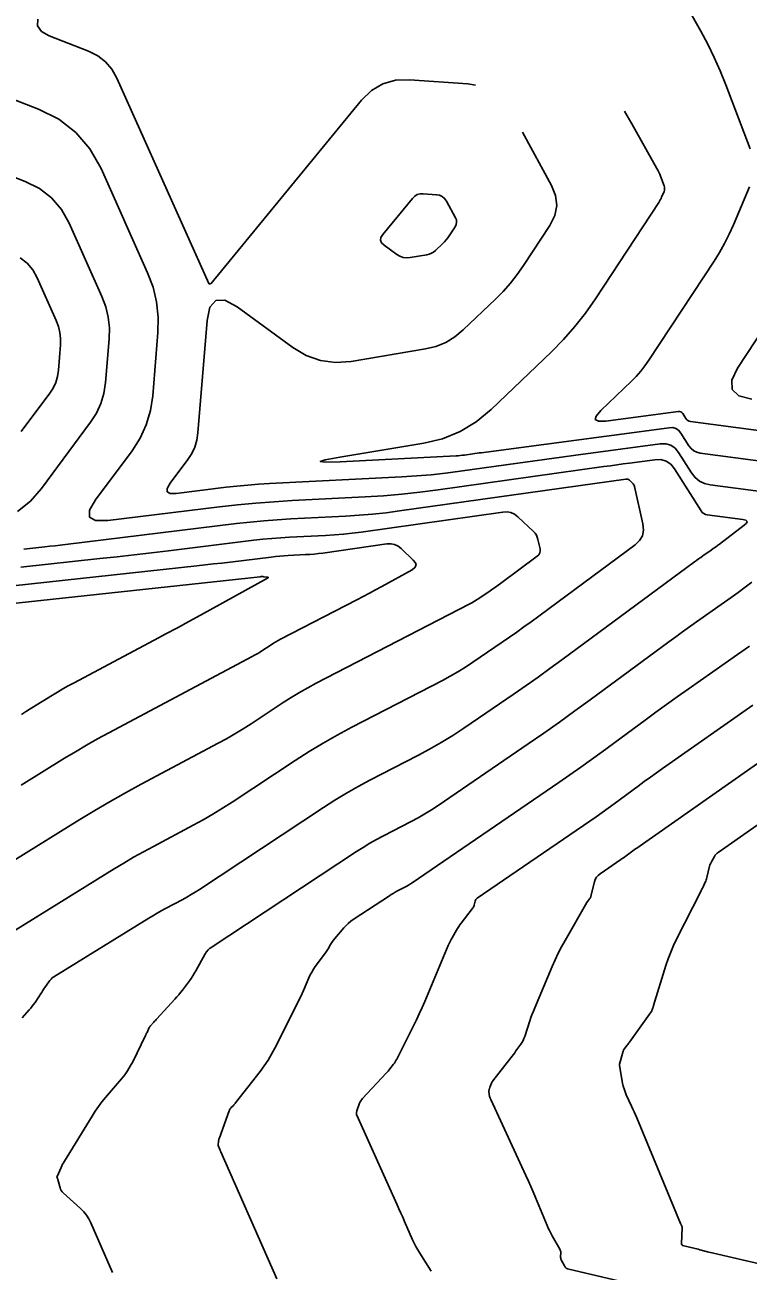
# Model space of a CAD drawing. Extents: x 1354696 to 1366163, y 660729 to 670380.
# Drawn here: x 1363036 to 1363082.8, y 664945.3 to 665026 of the extents above; entities that cross this region are included whole.
import ezdxf

# ---------------------------------------------------------------- set-up
doc = ezdxf.new("R2010")
doc.units = 0
doc.layers.add('R_Contours', color=7, linetype='Continuous')

msp = doc.modelspace()

# ---------------------------------------------------------------- linework, layer by layer
at = {"layer": 'R_Contours'}
for points in [[(1363082.899, 665017.945), (1363081.327, 665022.095), (1363080.97, 665022.987), (1363080.58, 665023.863), (1363080.158, 665024.724), (1363079.703, 665025.57), (1363076.426, 665031.395)], [(1363036.786, 665026.342), (1363036.774, 665025.903), (1363037.022, 665025.541), (1363037.529, 665025.255), (1363040.076, 665024.264), (1363040.668, 665023.97), (1363041.17, 665023.581), (1363041.584, 665023.098), (1363041.908, 665022.522), (1363047.867, 665009.214), (1363047.872, 665009.205), (1363047.88, 665009.198), (1363047.889, 665009.193), (1363047.899, 665009.191), (1363047.946, 665009.187), (1363047.957, 665009.187), (1363047.968, 665009.19), (1363047.977, 665009.195), (1363047.985, 665009.203), (1363057.752, 665021.093), (1363058.397, 665021.725), (1363059.128, 665022.158), (1363059.945, 665022.39), (1363060.848, 665022.421), (1363064.632, 665022.147), (1363065.123, 665022.056)], [(1363028.494, 665023.753), (1363036.842, 665020.506), (1363038.148, 665019.856), (1363039.257, 665018.998), (1363040.169, 665017.933), (1363040.884, 665016.661), (1363043.901, 665009.922), (1363044.254, 665008.986), (1363044.482, 665008.028), (1363044.586, 665007.049), (1363044.565, 665006.049), (1363044.232, 665001.953), (1363044.088, 665000.992), (1363043.816, 665000.079), (1363043.418, 664999.214), (1363042.892, 664998.396), (1363040.535, 664995.223), (1363040.142, 664994.544), (1363040.142, 664994.093), (1363040.534, 664993.87), (1363041.319, 664993.875), (1363048.549, 664994.755), (1363049.725, 664994.887), (1363050.902, 664994.999), (1363052.082, 664995.09), (1363053.263, 664995.161), (1363057.993, 664995.402), (1363059.174, 664995.475), (1363060.352, 664995.575), (1363061.528, 664995.701), (1363062.702, 664995.853), (1363073.441, 664997.366), (1363073.853, 664997.423), (1363074.265, 664997.48), (1363074.677, 664997.536), (1363075.089, 664997.592), (1363076.737, 664997.811), (1363077.125, 664997.815), (1363077.466, 664997.718), (1363077.76, 664997.519), (1363078.006, 664997.219), (1363079.728, 664994.501), (1363079.806, 664994.402), (1363079.899, 664994.326), (1363080.007, 664994.273), (1363080.13, 664994.244), (1363082.423, 664993.939), (1363082.618, 664993.891), (1363082.699, 664993.813), (1363082.667, 664993.704), (1363082.521, 664993.566), (1363080.917, 664992.352), (1363080.784, 664992.252), (1363080.651, 664992.154), (1363080.516, 664992.057), (1363080.381, 664991.961), (1363079.838, 664991.581), (1363079.703, 664991.485), (1363079.568, 664991.388), (1363079.433, 664991.291), (1363079.3, 664991.193), (1363070.705, 664984.843), (1363069.942, 664984.285), (1363069.174, 664983.733), (1363068.4, 664983.189), (1363067.622, 664982.652), (1363064.374, 664980.432), (1363063.649, 664979.953), (1363062.909, 664979.496), (1363062.156, 664979.061), (1363061.389, 664978.65), (1363058.295, 664977.051), (1363057.528, 664976.641), (1363056.772, 664976.211), (1363056.028, 664975.762), (1363055.295, 664975.292), (1363047.252, 664969.981), (1363046.988, 664969.811), (1363046.72, 664969.647), (1363046.448, 664969.49), (1363046.172, 664969.339), (1363045.062, 664968.748), (1363044.786, 664968.599), (1363044.513, 664968.444), (1363044.241, 664968.285), (1363043.973, 664968.122), (1363037.822, 664964.314), (1363037.73, 664964.251), (1363037.647, 664964.179), (1363037.571, 664964.098), (1363037.504, 664964.009), (1363037.253, 664963.634), (1363037.19, 664963.541), (1363037.127, 664963.447), (1363037.065, 664963.353), (1363037.003, 664963.259), (1363036.612, 664962.668), (1363036.524, 664962.54), (1363036.431, 664962.416), (1363036.333, 664962.295), (1363036.23, 664962.179), (1363035.773, 664961.68)], [(1363093.722, 664996.369), (1363079.677, 664998.235), (1363079.449, 664998.289), (1363079.248, 664998.387), (1363079.075, 664998.528), (1363078.931, 664998.712), (1363078.408, 664999.538), (1363078.263, 664999.714), (1363078.09, 664999.831), (1363077.89, 664999.889), (1363077.662, 664999.886), (1363065.498, 664998.266), (1363065.362, 664998.248), (1363065.227, 664998.229), (1363065.091, 664998.21), (1363064.955, 664998.191), (1363064.411, 664998.115), (1363064.275, 664998.097), (1363064.139, 664998.083), (1363064.002, 664998.071), (1363063.866, 664998.063), (1363056.372, 664997.681), (1363055.399, 664997.65), (1363055.07, 664997.688), (1363055.383, 664997.796), (1363056.34, 664997.974), (1363061.777, 664998.878), (1363062.992, 664999.172), (1363064.123, 664999.633), (1363065.17, 665000.262), (1363066.132, 665001.06), (1363070.035, 665004.8), (1363070.82, 665005.596), (1363071.557, 665006.431), (1363072.245, 665007.307), (1363072.884, 665008.223), (1363076.987, 665014.464), (1363077.04, 665014.548), (1363077.088, 665014.634), (1363077.133, 665014.722), (1363077.173, 665014.812), (1363077.327, 665015.177), (1363077.356, 665015.269), (1363077.367, 665015.361), (1363077.359, 665015.453), (1363077.333, 665015.545), (1363077.1, 665016.162), (1363077.047, 665016.295), (1363076.989, 665016.425), (1363076.926, 665016.553), (1363076.858, 665016.679), (1363075.242, 665019.552), (1363074.951, 665020.073), (1363074.777, 665020.384)], [(1363068.159, 665019.02), (1363070.043, 665015.574), (1363070.309, 665014.914), (1363070.38, 665014.263), (1363070.256, 665013.62), (1363069.938, 665012.984), (1363068.236, 665010.395), (1363067.826, 665009.808), (1363067.385, 665009.246), (1363066.912, 665008.71), (1363066.409, 665008.2), (1363064.333, 665006.211), (1363063.791, 665005.761), (1363063.2, 665005.406), (1363062.563, 665005.146), (1363061.878, 665004.981), (1363057.067, 665004.18), (1363056.052, 665004.107), (1363055.085, 665004.232), (1363054.164, 665004.555), (1363053.291, 665005.077), (1363049.692, 665007.708), (1363048.908, 665008.137), (1363048.323, 665008.131), (1363047.936, 665007.692), (1363047.748, 665006.819), (1363047.155, 664999.541), (1363047.085, 664999.076), (1363046.954, 664998.634), (1363046.761, 664998.215), (1363046.507, 664997.819), (1363045.366, 664996.283), (1363045.175, 664995.954), (1363045.175, 664995.736), (1363045.365, 664995.628), (1363045.745, 664995.631), (1363048.986, 664996.025), (1363049.685, 664996.104), (1363050.385, 664996.17), (1363051.086, 664996.225), (1363051.788, 664996.266), (1363060.358, 664996.703), (1363061.302, 664996.762), (1363062.244, 664996.841), (1363063.185, 664996.942), (1363064.123, 664997.063), (1363067.871, 664997.592), (1363068.809, 664997.723), (1363069.746, 664997.852), (1363070.684, 664997.98), (1363071.622, 664998.106), (1363077.077, 664998.832), (1363077.443, 664998.836), (1363077.764, 664998.745), (1363078.041, 664998.557), (1363078.273, 664998.274), (1363079.111, 664996.951), (1363079.343, 664996.655), (1363079.62, 664996.429), (1363079.941, 664996.272), (1363080.307, 664996.186), (1363088.027, 664995.16)], [(1363035.48, 664994.466), (1363036.31, 664995.129), (1363037.035, 664995.953), (1363040.213, 665000.232), (1363040.593, 665000.823), (1363040.881, 665001.448), (1363041.077, 665002.108), (1363041.181, 665002.802), (1363041.413, 665005.649), (1363041.427, 665006.353), (1363041.354, 665007.042), (1363041.193, 665007.716), (1363040.945, 665008.375), (1363038.821, 665013.119), (1363038.318, 665014.015), (1363037.676, 665014.764), (1363036.895, 665015.368), (1363035.976, 665015.826), (1363030.993, 665017.764)], [(1363092.239, 664998.531), (1363079.047, 665000.284), (1363078.956, 665000.306), (1363078.876, 665000.344), (1363078.808, 665000.4), (1363078.75, 665000.474), (1363078.542, 665000.802), (1363078.485, 665000.872), (1363078.416, 665000.918), (1363078.337, 665000.941), (1363078.246, 665000.94), (1363073.563, 665000.316), (1363073.092, 665000.298), (1363072.881, 665000.406), (1363072.929, 665000.637), (1363073.237, 665000.994), (1363075.217, 665002.892), (1363075.529, 665003.207), (1363075.822, 665003.539), (1363076.095, 665003.887), (1363076.349, 665004.251), (1363080.571, 665010.672), (1363080.923, 665011.236), (1363081.249, 665011.815), (1363081.548, 665012.407), (1363081.82, 665013.014), (1363082.854, 665015.471)], [(1363035.642, 665010.881), (1363036.095, 665010.531), (1363036.467, 665010.097), (1363036.758, 665009.578), (1363037.989, 665006.829), (1363038.133, 665006.447), (1363038.226, 665006.056), (1363038.269, 665005.657), (1363038.26, 665005.249), (1363038.126, 665003.599), (1363038.066, 665003.197), (1363037.952, 665002.815), (1363037.785, 665002.452), (1363037.565, 665002.11), (1363035.724, 664999.631)], [(1363084.368, 665007.206), (1363082.085, 665003.734), (1363081.714, 665002.957), (1363081.744, 665002.363), (1363082.173, 665001.952), (1363083.003, 665001.724)], [(1363031.761, 664965.138), (1363041.737, 664971.314), (1363042.362, 664971.694), (1363042.993, 664972.063), (1363043.63, 664972.422), (1363044.273, 664972.771), (1363046.856, 664974.146), (1363047.497, 664974.497), (1363048.13, 664974.863), (1363048.753, 664975.244), (1363049.368, 664975.639), (1363053.458, 664978.34), (1363054.35, 664978.912), (1363055.257, 664979.46), (1363056.178, 664979.983), (1363057.113, 664980.483), (1363062.985, 664983.518), (1363063.491, 664983.789), (1363063.988, 664984.076), (1363064.475, 664984.377), (1363064.954, 664984.694), (1363066.852, 664985.991), (1363067.325, 664986.317), (1363067.795, 664986.648), (1363068.262, 664986.983), (1363068.725, 664987.322), (1363075.451, 664992.291), (1363075.745, 664992.57), (1363075.927, 664992.891), (1363075.998, 664993.252), (1363075.958, 664993.656), (1363075.412, 664996.068), (1363075.393, 664996.131), (1363075.365, 664996.19), (1363075.329, 664996.244), (1363075.284, 664996.293), (1363075.087, 664996.48), (1363075.035, 664996.519), (1363074.979, 664996.545), (1363074.918, 664996.557), (1363074.853, 664996.554), (1363060.214, 664994.492), (1363059.339, 664994.378), (1363058.462, 664994.284), (1363057.584, 664994.21), (1363056.703, 664994.155), (1363053.178, 664993.976), (1363052.297, 664993.923), (1363051.418, 664993.855), (1363050.54, 664993.772), (1363049.663, 664993.673), (1363038.583, 664992.325), (1363038.248, 664992.285), (1363037.912, 664992.245), (1363037.576, 664992.207), (1363037.24, 664992.17), (1363035.896, 664992.025)], [(1363035.69, 664990.853), (1363040.814, 664991.408), (1363041.926, 664991.531), (1363043.039, 664991.657), (1363044.151, 664991.787), (1363045.263, 664991.92), (1363050.778, 664992.591), (1363051.355, 664992.656), (1363051.934, 664992.711), (1363052.513, 664992.756), (1363053.092, 664992.791), (1363055.414, 664992.909), (1363055.994, 664992.945), (1363056.572, 664992.994), (1363057.149, 664993.056), (1363057.726, 664993.13), (1363066.893, 664994.422), (1363067.165, 664994.432), (1363067.417, 664994.384), (1363067.651, 664994.277), (1363067.866, 664994.112), (1363068.878, 664993.155), (1363068.981, 664993.044), (1363069.063, 664992.922), (1363069.126, 664992.788), (1363069.17, 664992.644), (1363069.306, 664992.043), (1363069.32, 664991.9), (1363069.295, 664991.772), (1363069.23, 664991.659), (1363069.126, 664991.56), (1363066.746, 664989.801), (1363066.581, 664989.681), (1363066.416, 664989.562), (1363066.25, 664989.445), (1363066.082, 664989.33), (1363065.411, 664988.871), (1363065.241, 664988.758), (1363065.068, 664988.652), (1363064.892, 664988.55), (1363064.713, 664988.454), (1363054.81, 664983.336), (1363054.263, 664983.044), (1363053.725, 664982.737), (1363053.195, 664982.417), (1363052.673, 664982.082), (1363050.603, 664980.715), (1363050.082, 664980.38), (1363049.553, 664980.057), (1363049.016, 664979.747), (1363048.473, 664979.449), (1363043.483, 664976.794), (1363042.474, 664976.246), (1363041.474, 664975.682), (1363040.483, 664975.102), (1363039.502, 664974.506), (1363033.966, 664971.079)], [(1363033.003, 664989.412), (1363047.096, 664990.94), (1363047.631, 664990.999), (1363048.167, 664991.06), (1363048.702, 664991.122), (1363049.238, 664991.187), (1363051.893, 664991.51), (1363052.171, 664991.541), (1363052.449, 664991.567), (1363052.728, 664991.589), (1363053.007, 664991.606), (1363054.125, 664991.663), (1363054.404, 664991.68), (1363054.682, 664991.704), (1363054.96, 664991.733), (1363055.237, 664991.769), (1363059.386, 664992.354), (1363059.645, 664992.364), (1363059.886, 664992.318), (1363060.109, 664992.216), (1363060.314, 664992.058), (1363061.099, 664991.316), (1363061.241, 664991.138), (1363061.275, 664990.973), (1363061.201, 664990.822), (1363061.018, 664990.684), (1363059.064, 664989.606), (1363058.659, 664989.384), (1363058.253, 664989.165), (1363057.844, 664988.949), (1363057.435, 664988.735), (1363052.508, 664986.188), (1363052.349, 664986.104), (1363052.193, 664986.015), (1363052.039, 664985.922), (1363051.888, 664985.825), (1363051.288, 664985.429), (1363051.137, 664985.332), (1363050.984, 664985.238), (1363050.828, 664985.148), (1363050.671, 664985.062), (1363041.388, 664980.122), (1363040.662, 664979.728), (1363039.942, 664979.322), (1363039.23, 664978.905), (1363038.523, 664978.476), (1363035.712, 664976.735)], [(1363030.174, 664987.956), (1363051.19, 664990.235), (1363051.248, 664990.239), (1363051.305, 664990.241), (1363051.363, 664990.239), (1363051.42, 664990.235), (1363051.65, 664990.209), (1363051.694, 664990.2), (1363051.711, 664990.186), (1363051.701, 664990.166), (1363051.664, 664990.141), (1363047.313, 664987.746), (1363046.571, 664987.338), (1363045.827, 664986.934), (1363045.081, 664986.532), (1363044.334, 664986.133), (1363039.098, 664983.346), (1363038.752, 664983.159), (1363038.409, 664982.965), (1363038.07, 664982.767), (1363037.734, 664982.562), (1363036.395, 664981.734), (1363036.062, 664981.525), (1363035.73, 664981.313)], [(1363083.017, 664989.878), (1363082.576, 664989.548), (1363082.132, 664989.221), (1363081.684, 664988.898), (1363081.234, 664988.579), (1363079.428, 664987.312), (1363078.977, 664986.994), (1363078.529, 664986.673), (1363078.082, 664986.35), (1363077.637, 664986.023), (1363072.556, 664982.269), (1363071.558, 664981.539), (1363070.553, 664980.818), (1363069.542, 664980.106), (1363068.524, 664979.403), (1363062.704, 664975.426), (1363062.281, 664975.147), (1363061.851, 664974.881), (1363061.413, 664974.628), (1363060.968, 664974.389), (1363059.168, 664973.459), (1363058.722, 664973.221), (1363058.282, 664972.971), (1363057.849, 664972.709), (1363057.423, 664972.436), (1363047.944, 664966.177), (1363047.911, 664966.153), (1363047.88, 664966.128), (1363047.851, 664966.1), (1363047.824, 664966.069), (1363047.72, 664965.944), (1363047.694, 664965.913), (1363047.671, 664965.88), (1363047.649, 664965.846), (1363047.628, 664965.811), (1363047.014, 664964.708), (1363046.919, 664964.544), (1363046.819, 664964.384), (1363046.714, 664964.226), (1363046.603, 664964.073), (1363046.148, 664963.465), (1363046.033, 664963.315), (1363045.914, 664963.168), (1363045.791, 664963.023), (1363045.665, 664962.882), (1363044.502, 664961.613), (1363044.451, 664961.557), (1363044.4, 664961.5), (1363044.35, 664961.444), (1363044.299, 664961.387), (1363044.076, 664961.134), (1363044.039, 664961.089), (1363044.007, 664961.042), (1363043.978, 664960.992), (1363043.953, 664960.94), (1363043.861, 664960.727), (1363043.838, 664960.674), (1363043.814, 664960.621), (1363043.789, 664960.568), (1363043.764, 664960.516), (1363042.934, 664958.824), (1363042.778, 664958.53), (1363042.605, 664958.248), (1363042.415, 664957.977), (1363042.207, 664957.717), (1363041.183, 664956.515), (1363040.947, 664956.226), (1363040.721, 664955.928), (1363040.508, 664955.622), (1363040.307, 664955.307), (1363038.511, 664952.38), (1363038.454, 664952.283), (1363038.399, 664952.184), (1363038.348, 664952.083), (1363038.3, 664951.981), (1363038.036, 664951.392), (1363038.031, 664951.377), (1363038.029, 664951.362), (1363038.031, 664951.347), (1363038.036, 664951.332), (1363038.064, 664951.272), (1363038.07, 664951.256), (1363038.076, 664951.241), (1363038.082, 664951.225), (1363038.086, 664951.209), (1363038.237, 664950.66), (1363038.269, 664950.567), (1363038.314, 664950.481), (1363038.37, 664950.403), (1363038.439, 664950.332), (1363039.566, 664949.315), (1363039.766, 664949.114), (1363039.942, 664948.896), (1363040.093, 664948.659), (1363040.219, 664948.405), (1363041.621, 664945.179)], [(1363052.275, 664944.776), (1363048.641, 664952.995), (1363048.623, 664953.034), (1363048.606, 664953.074), (1363048.588, 664953.113), (1363048.57, 664953.153), (1363048.46, 664953.399), (1363048.459, 664953.402), (1363048.459, 664953.406), (1363048.496, 664953.706), (1363048.504, 664953.756), (1363048.515, 664953.805), (1363048.528, 664953.854), (1363048.544, 664953.902), (1363049.181, 664955.647), (1363049.202, 664955.698), (1363049.229, 664955.746), (1363049.26, 664955.792), (1363049.296, 664955.834), (1363049.449, 664955.998), (1363049.486, 664956.039), (1363049.523, 664956.082), (1363049.559, 664956.125), (1363049.594, 664956.168), (1363051.184, 664958.203), (1363051.451, 664958.562), (1363051.699, 664958.934), (1363051.929, 664959.317), (1363052.139, 664959.713), (1363053.618, 664962.658), (1363053.714, 664962.853), (1363053.808, 664963.05), (1363053.898, 664963.248), (1363053.986, 664963.448), (1363054.337, 664964.262), (1363054.425, 664964.452), (1363054.525, 664964.636), (1363054.635, 664964.814), (1363054.756, 664964.986), (1363055.418, 664965.872), (1363055.464, 664965.935), (1363055.508, 664966.001), (1363055.55, 664966.067), (1363055.589, 664966.135), (1363055.742, 664966.41), (1363055.782, 664966.478), (1363055.824, 664966.543), (1363055.87, 664966.607), (1363055.919, 664966.668), (1363056.609, 664967.495), (1363056.746, 664967.648), (1363056.892, 664967.789), (1363057.049, 664967.919), (1363057.216, 664968.038), (1363059.551, 664969.58), (1363059.671, 664969.657), (1363059.792, 664969.73), (1363059.916, 664969.8), (1363060.041, 664969.867), (1363060.546, 664970.128), (1363060.671, 664970.195), (1363060.794, 664970.266), (1363060.914, 664970.341), (1363061.033, 664970.419), (1363070.529, 664976.909), (1363071.237, 664977.397), (1363071.94, 664977.892), (1363072.639, 664978.393), (1363073.333, 664978.901), (1363076.1, 664980.945), (1363076.793, 664981.454), (1363077.489, 664981.959), (1363078.188, 664982.459), (1363078.891, 664982.955), (1363082.088, 664985.197), (1363082.853, 664985.739)], [(1363062.254, 664945.262), (1363061.511, 664946.44), (1363061.385, 664946.649), (1363061.267, 664946.862), (1363061.156, 664947.079), (1363061.053, 664947.301), (1363060.53, 664948.483), (1363060.41, 664948.755), (1363060.29, 664949.026), (1363060.169, 664949.297), (1363060.048, 664949.568), (1363057.429, 664955.42), (1363057.423, 664955.438), (1363057.419, 664955.455), (1363057.417, 664955.473), (1363057.418, 664955.491), (1363057.428, 664955.565), (1363057.43, 664955.583), (1363057.434, 664955.601), (1363057.439, 664955.619), (1363057.445, 664955.637), (1363057.626, 664956.134), (1363057.663, 664956.22), (1363057.707, 664956.301), (1363057.759, 664956.377), (1363057.82, 664956.449), (1363059.342, 664958.081), (1363059.406, 664958.151), (1363059.468, 664958.222), (1363059.529, 664958.294), (1363059.588, 664958.368), (1363059.821, 664958.666), (1363059.877, 664958.742), (1363059.929, 664958.82), (1363059.978, 664958.901), (1363060.022, 664958.984), (1363061.11, 664961.151), (1363061.302, 664961.542), (1363061.487, 664961.936), (1363061.666, 664962.333), (1363061.839, 664962.733), (1363063.363, 664966.355), (1363063.42, 664966.483), (1363063.48, 664966.61), (1363063.544, 664966.735), (1363063.612, 664966.857), (1363063.892, 664967.345), (1363063.964, 664967.465), (1363064.04, 664967.583), (1363064.12, 664967.698), (1363064.204, 664967.81), (1363064.918, 664968.733), (1363064.956, 664968.787), (1363064.987, 664968.844), (1363065.012, 664968.904), (1363065.032, 664968.967), (1363065.096, 664969.224), (1363065.117, 664969.285), (1363065.147, 664969.339), (1363065.187, 664969.386), (1363065.237, 664969.427), (1363072.534, 664974.414), (1363072.932, 664974.688), (1363073.327, 664974.966), (1363073.72, 664975.248), (1363074.11, 664975.533), (1363075.664, 664976.682), (1363076.053, 664976.967), (1363076.445, 664977.251), (1363076.838, 664977.532), (1363077.232, 664977.811), (1363083.072, 664981.907)], [(1363085.198, 664979.418), (1363075.573, 664972.666), (1363075.487, 664972.605), (1363075.4, 664972.543), (1363075.314, 664972.481), (1363075.228, 664972.418), (1363074.886, 664972.165), (1363074.8, 664972.102), (1363074.714, 664972.04), (1363074.627, 664971.979), (1363074.54, 664971.919), (1363073.198, 664971.002), (1363073.067, 664970.895), (1363072.96, 664970.769), (1363072.88, 664970.626), (1363072.825, 664970.466), (1363072.594, 664969.543), (1363072.58, 664969.497), (1363072.561, 664969.452), (1363072.538, 664969.41), (1363072.51, 664969.37), (1363072.33, 664969.137), (1363070.922, 664966.686), (1363070.694, 664966.274), (1363070.479, 664965.856), (1363070.276, 664965.431), (1363070.087, 664965), (1363068.956, 664962.313), (1363068.871, 664962.106), (1363068.79, 664961.897), (1363068.714, 664961.686), (1363068.642, 664961.474), (1363068.308, 664960.458), (1363068.26, 664960.329), (1363068.203, 664960.205), (1363068.137, 664960.086), (1363068.062, 664959.972), (1363067.741, 664959.524), (1363067.66, 664959.413), (1363067.578, 664959.302), (1363067.495, 664959.192), (1363067.411, 664959.084), (1363066.245, 664957.595), (1363066.218, 664957.557), (1363066.194, 664957.518), (1363066.172, 664957.477), (1363066.154, 664957.434), (1363066.072, 664957.222), (1363066.063, 664957.197), (1363066.054, 664957.172), (1363066.046, 664957.147), (1363066.038, 664957.121), (1363065.984, 664956.93), (1363065.983, 664956.924), (1363065.982, 664956.918), (1363065.982, 664956.912), (1363065.983, 664956.905), (1363066.04, 664956.585), (1363066.051, 664956.53), (1363066.066, 664956.476), (1363066.085, 664956.423), (1363066.107, 664956.372), (1363068.392, 664951.456), (1363068.553, 664951.103), (1363068.711, 664950.749), (1363068.866, 664950.393), (1363069.016, 664950.035), (1363069.764, 664948.229), (1363069.838, 664948.057), (1363069.918, 664947.888), (1363070.002, 664947.721), (1363070.092, 664947.556), (1363070.586, 664946.682), (1363070.612, 664946.629), (1363070.629, 664946.574), (1363070.638, 664946.517), (1363070.64, 664946.459), (1363070.629, 664946.22), (1363070.63, 664946.161), (1363070.639, 664946.104), (1363070.655, 664946.049), (1363070.679, 664945.996), (1363070.887, 664945.605), (1363070.937, 664945.529), (1363070.999, 664945.47), (1363071.072, 664945.425), (1363071.158, 664945.396), (1363077.598, 664943.874)], [(1363091.496, 664943.874), (1363080.536, 664946.423), (1363080.436, 664946.446), (1363080.337, 664946.471), (1363080.237, 664946.496), (1363080.138, 664946.522), (1363079.742, 664946.628), (1363079.643, 664946.654), (1363079.544, 664946.679), (1363079.444, 664946.704), (1363079.345, 664946.728), (1363078.527, 664946.921), (1363078.516, 664946.925), (1363078.507, 664946.93), (1363078.499, 664946.938), (1363078.493, 664946.948), (1363078.47, 664946.99), (1363078.466, 664947), (1363078.462, 664947.011), (1363078.46, 664947.023), (1363078.46, 664947.034), (1363078.508, 664948.083), (1363078.507, 664948.106), (1363078.503, 664948.129), (1363078.496, 664948.151), (1363078.486, 664948.172), (1363078.439, 664948.256), (1363078.428, 664948.277), (1363078.417, 664948.298), (1363078.407, 664948.32), (1363078.397, 664948.342), (1363075.557, 664955.199), (1363075.477, 664955.387), (1363075.396, 664955.574), (1363075.314, 664955.761), (1363075.229, 664955.946), (1363074.882, 664956.693), (1363074.803, 664956.876), (1363074.738, 664957.063), (1363074.684, 664957.254), (1363074.643, 664957.449), (1363074.441, 664958.586), (1363074.439, 664958.608), (1363074.438, 664958.63), (1363074.441, 664958.652), (1363074.446, 664958.674), (1363074.683, 664959.513), (1363074.686, 664959.523), (1363074.689, 664959.532), (1363074.693, 664959.542), (1363074.696, 664959.551), (1363074.711, 664959.59), (1363074.715, 664959.599), (1363074.72, 664959.608), (1363074.725, 664959.616), (1363074.731, 664959.625), (1363074.946, 664959.899), (1363074.984, 664959.948), (1363075.021, 664959.997), (1363075.058, 664960.047), (1363075.094, 664960.097), (1363076.495, 664962.054), (1363076.515, 664962.085), (1363076.532, 664962.116), (1363076.547, 664962.149), (1363076.56, 664962.183), (1363076.605, 664962.322), (1363076.617, 664962.357), (1363076.628, 664962.391), (1363076.639, 664962.426), (1363076.65, 664962.461), (1363077.45, 664965.049), (1363077.596, 664965.488), (1363077.76, 664965.92), (1363077.942, 664966.344), (1363078.142, 664966.762), (1363079.704, 664969.846), (1363079.742, 664969.92), (1363079.779, 664969.995), (1363079.815, 664970.07), (1363079.851, 664970.145), (1363079.995, 664970.445), (1363080.028, 664970.521), (1363080.058, 664970.599), (1363080.084, 664970.677), (1363080.105, 664970.758), (1363080.279, 664971.481), (1363080.303, 664971.567), (1363080.334, 664971.651), (1363080.37, 664971.732), (1363080.413, 664971.81), (1363080.596, 664972.119), (1363080.646, 664972.193), (1363080.702, 664972.261), (1363080.765, 664972.322), (1363080.835, 664972.377), (1363087.325, 664976.928)]]:
    msp.add_lwpolyline(points, dxfattribs=at)
msp.add_lwpolyline([(1363063.326, 665012.177), (1363063.226, 665012.049), (1363063.119, 665011.928), (1363063.005, 665011.812), (1363062.534, 665011.362), (1363062.412, 665011.26), (1363062.278, 665011.179), (1363062.133, 665011.12), (1363061.978, 665011.083), (1363060.888, 665010.902), (1363060.658, 665010.885), (1363060.439, 665010.913), (1363060.231, 665010.987), (1363060.033, 665011.105), (1363059.206, 665011.709), (1363059.049, 665011.863), (1363058.982, 665012.027), (1363059.006, 665012.204), (1363059.119, 665012.391), (1363061.043, 665014.733), (1363061.19, 665014.877), (1363061.355, 665014.975), (1363061.54, 665015.027), (1363061.745, 665015.034), (1363062.602, 665014.972), (1363062.803, 665014.935), (1363062.975, 665014.855), (1363063.12, 665014.731), (1363063.237, 665014.564), (1363063.828, 665013.483), (1363063.888, 665013.334), (1363063.904, 665013.186), (1363063.876, 665013.04), (1363063.804, 665012.896), (1363063.419, 665012.31)], close=True, dxfattribs=at)

doc.saveas('drawing.dxf')
